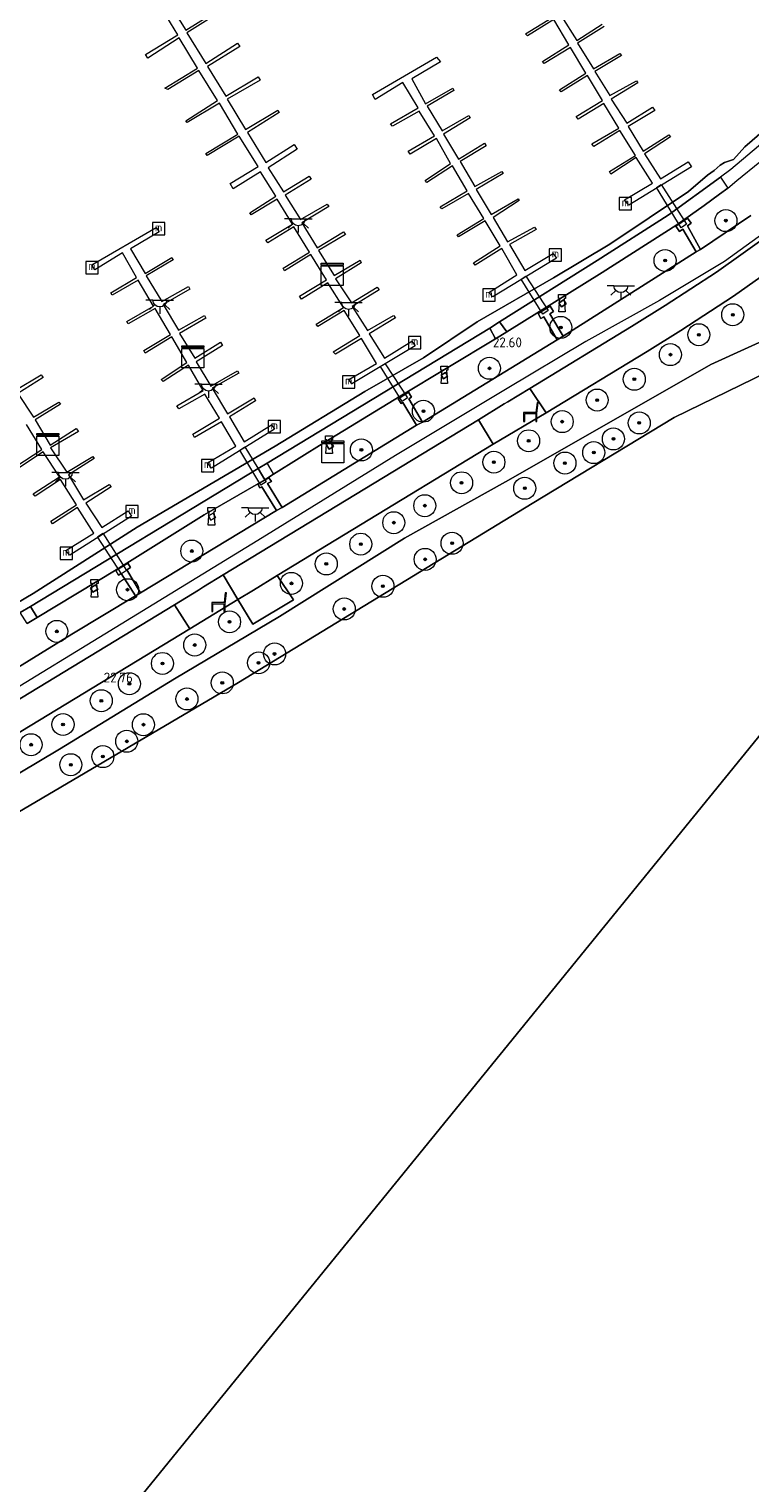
# Model space of a CAD drawing. Header units: metres. Extents: x 185049 to 189876, y 349292 to 352302.
# Tile 267 of 269: x 189435 to 189566, y 351612 to 351877. Entities that reach past the tile are written whole.
import ezdxf
from ezdxf.enums import TextEntityAlignment as Align

# ---------------------------------------------------------------- set-up
doc = ezdxf.new("R2010")
doc.units = ezdxf.units.M
for name, color, linetype, lineweight in [('B-WE-GR-BOOM-S', 90, 'Continuous', 25), ('B-WE-GR-GRAS-GV', 60, 'Continuous', 13), ('B-WE-GR-HAAG-G', 90, 'GR-HAAG1', 13), ('B-WE-GW-OPHOGING_KRUIN-G', 90, 'Continuous', 18), ('B-WE-GW-TALUD_KRUIN-G', 90, 'Continuous', 18), ('B-WE-GW-TALUD_TEEN-G', 90, 'Continuous', 18), ('B-WE-IE-MEUBILAIR_WATERWEGMEUBILAIR-S', 150, 'Continuous', 25), ('B-WE-IE-MEUBILAIR_WEGMEUBILAIR-S', 7, 'Continuous', 25), ('B-WE-IE-TERREINAFSCHEIDING_DOORGANG-G', 210, 'Continuous', 18), ('B-WE-IE-TERREINAFSCHEIDING_KUNSTMATIG_HEKWERK-G', 20, 'IE-TERREINAFSCHEIDING-KUNSTMATIG', 18), ('B-WE-KL-DATA-S', 90, 'Continuous', 25), ('B-WE-KL-ET_LS_OV_LICHTPUNT-S', 190, 'Continuous', 25), ('B-WE-KW-KUNSTWERK_BRUG-GV', 170, 'Continuous', 18), ('B-WE-KW-KUNSTWERK_STEIGER-GV', 170, 'Continuous', 18), ('B-WE-OB-BEKLEDING_STEEN-GV', 30, 'Continuous', 18), ('B-WE-OB-BEKLEDING_STORTSTEEN-GV', 30, 'Continuous', 18), ('B-WE-OB-OEVERVOORZIENING-G', 7, 'Continuous', 18), ('B-WE-OG-WATER_HAVEN-GV', 170, 'Continuous', 18), ('B-WE-OG-WATER_POEL-GV', 7, 'Continuous', 18), ('B-WE-OG-WEG_PARKEERSECTIE-GV', 7, 'Continuous', 18), ('B-WE-OG-WEG_TRAP-GV', 7, 'Continuous', 18), ('B-WE-VH-VERHARDING_ASFALT-GV', 252, 'Continuous', 18), ('B-WE-VH-VERHARDING_BETON-GV', 252, 'Continuous', 18), ('B-WE-VH-VERHARDING_TEGEL-GV', 252, 'Continuous', 18), ('X-XX-AL-HOOGTELABEL-S', 7, 'Continuous', 25)]:
    doc.layers.add(name, color=color, linetype=linetype, lineweight=lineweight)
doc.styles.add('NLCS-ISO', font='NLCS-ISO.ttf')
doc.styles.add('NLCS-ISO-ANNOTATIVE-T18', font='NLCS-ISO.ttf', dxfattribs={"height": 1.8})
doc.linetypes.add('GR-HAAG1', pattern='A,6,[176,NLCS.SHX,S=0.125,R=0,X=0,Y=0],-2', length=8)
doc.linetypes.add('IE-TERREINAFSCHEIDING-KUNSTMATIG', pattern='A,4,[82,NLCS.SHX,S=0.75,R=90,X=0,Y=0],4,-2', length=10)

# ---------------------------------------------------------------- blocks, each defined once
blk = doc.blocks.new('SAL-HOOGTELABEL-SO')
at = {"color": 0, "linetype": 'ByBlock', "lineweight": -2, "style": 'NLCS-ISO-ANNOTATIVE-T18'}
blk.add_attdef('HOOGTE', text='', height=1.8, dxfattribs=at).set_placement((2.79, 0), align=Align.RIGHT)
blk = doc.blocks.new('SIE-WEG_ZITBANK-SO')
at = {"color": 0, "linetype": 'ByBlock', "lineweight": 18}
blk.add_lwpolyline([(-0.91, -1.63), (-0.91, -0.2), (1.09, -0.2), (1.09, -1.63), (1.29, -1.63), (1.29, -0.21), (1.54, 1.78), (1.33, 1.78), (1.11, 0), (-1.11, 0), (-1.11, -1.63)], close=True, dxfattribs=at)
blk = doc.blocks.new('SGR-BOOM_01-SO')
at = {"linetype": 'ByBlock', "lineweight": 18}
h = blk.add_hatch(color=0, dxfattribs=at)
h.dxf.hatch_style = 1
edge = h.paths.add_edge_path()
edge.add_arc((0, 0), 0.25, 0, 360)
at = {"color": 0, "linetype": 'ByBlock', "lineweight": 18}
for radius in [2, 0.25]:
    blk.add_circle((0, 0), radius, dxfattribs=at)
blk = doc.blocks.new('SKL-DATA_KAST-SO')
at = {"color": 0, "linetype": 'ByBlock', "lineweight": 18}
for points in [[(-2, 2), (2, 2), (2, 1.68), (-2, 1.68)], [(-2, 1.52), (2, 1.52), (2, -2), (-2, -2)]]:
    blk.add_lwpolyline(points, close=True, dxfattribs=at)
blk = doc.blocks.new('SIE-WATER_BOLDER-SO')
at = {"color": 0, "linetype": 'ByBlock', "lineweight": 18}
blk.add_lwpolyline([(0.4, 0.87), (0.6, -1.59), (-0.6, -1.59), (-0.4, 0.87), (-0.65, 0.87), (-0.65, 1.59), (0.65, 1.59), (0.65, 0.87)], close=True, dxfattribs=at)
blk = doc.blocks.new('SIE-WATER_MEERPAAL-SO')
at = {"color": 0, "linetype": 'ByBlock', "lineweight": 18}
blk.add_lwpolyline([(-1.12, -1.12), (1.12, -1.12), (1.12, 1.12), (-1.12, 1.12)], close=True, dxfattribs=at)
at = {"color": 0, "linetype": 'ByBlock', "lineweight": 18, "style": 'NLCS-ISO'}
blk.add_text('m', height=1.5, dxfattribs=at).set_placement((0, 0.28), align=Align.MIDDLE_CENTER)
blk = doc.blocks.new('SKL-ET_OV_LICHTPUNT-SO')
at = {"color": 0, "linetype": 'ByBlock', "lineweight": 18}
for points in [[(-1.25, 0), (-2.5, 0)], [(1.25, 0), (2.5, 0)], [(-0.92, -0.85), (-1.83, -1.7)], [(0, -1.25), (0, -2.5)], [(0.92, -0.85), (1.83, -1.7)]]:
    blk.add_lwpolyline(points, dxfattribs=at)
blk.add_lwpolyline([(0, 0), (1.25, 0, -1), (-1.25, 0)], format="xyb", close=True, dxfattribs=at)

msp = doc.modelspace()

# ---------------------------------------------------------------- linework, layer by layer
at = {"layer": 'B-WE-GR-GRAS-GV'}
for points in [[(189434.777, 351768.525, 22.273), (189436.619, 351769.613, 22.273), (189450.949, 351778.268, 22.276), (189466.968, 351788.239, 22.276), (189477.969, 351794.646, 22.276), (189479.537, 351795.625, 22.276), (189488.873, 351801.472, 22.276), (189502.574, 351809.806, 22.276), (189519.891, 351820.254, 22.276), (189521.988, 351821.538, 22.276), (189539.269, 351832.311, 22.276), (189552.841, 351840.954, 22.276), (189557.823, 351844.481, 22.276), (189560.609, 351846.507, 22.384), (189562.114, 351847.649, 22.384), (189563.767, 351849.046, 22.384), (189572.142, 351855.771, 22.384)], [(189566.29, 351842.678, 22.528), (189557.171, 351836.49, 22.516), (189554.796, 351840.762, 22.451), (189555.478, 351841.267, 22.46), (189554.788, 351842.148, 22.406), (189552.642, 351840.691, 22.373), (189553.31, 351839.754, 22.382), (189553.963, 351840.17, 22.406), (189556.366, 351836.05, 22.513), (189532.189, 351820.697, 22.675), (189529.758, 351824.8, 22.451), (189530.435, 351825.229, 22.439), (189529.814, 351826.183, 22.427), (189527.671, 351824.87, 22.37), (189528.166, 351823.966, 22.499), (189528.698, 351824.258, 22.531), (189531.076, 351820.076, 22.681), (189506.603, 351805.082, 22.705), (189504.139, 351809.319, 22.496), (189504.63, 351809.615, 22.499), (189504.068, 351810.557, 22.436), (189502.188, 351809.362, 22.4), (189502.742, 351808.515, 22.505), (189503.038, 351808.699, 22.495), (189505.549, 351804.541, 22.705), (189481.143, 351789.607, 22.708), (189478.489, 351793.94, 22.481), (189479.182, 351794.299, 22.469), (189478.71, 351794.996, 22.418), (189476.728, 351793.816, 22.4), (189477.073, 351793.141, 22.469), (189477.445, 351793.354, 22.484), (189480.099, 351789.049, 22.708), (189455.402, 351774.083, 22.708), (189452.912, 351778.235, 22.499), (189453.57, 351778.656, 22.505), (189453.096, 351779.478, 22.427), (189450.891, 351778.137, 22.355), (189451.418, 351777.322, 22.472), (189451.86, 351777.61, 22.483), (189454.469, 351773.507, 22.708), (189442.931, 351766.563, 22.699), (189429.402, 351758.301, 22.693)], [(189430.576, 351746.988, 22.72), (189464.375, 351767.562, 22.831), (189473.095, 351772.862, 22.756), (189475.807, 351768.405, 22.745), (189483.212, 351772.79, 22.739), (189480.247, 351777.214, 22.767), (189493.987, 351785.575, 22.789), (189519.489, 351801.105, 22.789), (189529.103, 351806.796, 22.669), (189547.438, 351817.92, 22.648), (189553.589, 351821.774, 22.609), (189563.143, 351827.977, 22.591), (189575.55, 351836.803, 22.61)], [(189572.605, 351821.766, 22.458), (189559.02, 351815.6, 22.401), (189542.618, 351806.159, 22.442), (189521.719, 351794.24, 22.524), (189503.351, 351784.015, 22.524), (189480.662, 351769.766, 22.556), (189461.568, 351758.445, 22.556), (189440.676, 351745.66, 22.605), (189415.828, 351730.902, 22.613)], [(189415.828, 351730.902, 22.613), (189440.676, 351745.66, 22.605), (189461.568, 351758.445, 22.556), (189480.662, 351769.766, 22.556), (189503.351, 351784.015, 22.524), (189521.719, 351794.24, 22.524), (189542.618, 351806.159, 22.442), (189559.02, 351815.6, 22.401), (189572.605, 351821.766, 22.458)], [(189576.458, 351817.716, 20.83), (189552.362, 351805.966, 20.83), (189526.586, 351790.332, 20.83), (189473.191, 351757.795, 20.83), (189433.114, 351734.16, 20.83)]]:
    msp.add_polyline3d(points, dxfattribs=at)
for points in [[(189531.408, 351826.751, 22.483), (189531.887, 351826.036, 22.48), (189532.713, 351826.593, 22.48), (189532.244, 351827.343, 22.483)], [(189510.014, 351813.668, 22.42), (189510.421, 351813, 22.42), (189511.205, 351813.461, 22.417), (189510.832, 351814.148, 22.42)], [(189529.103, 351806.796, 22.669), (189519.489, 351801.105, 22.789), (189516.805, 351805.533, 22.798), (189521.501, 351808.408, 22.818), (189522.15, 351808.805, 22.815), (189526.11, 351811.23, 22.789)], [(189489.144, 351801.054, 22.417), (189489.654, 351800.186, 22.42), (189490.455, 351800.692, 22.42), (189489.94, 351801.561, 22.417)], [(189467.731, 351788.048, 22.417), (189468.175, 351787.272, 22.417), (189469.02, 351787.745, 22.417), (189468.587, 351788.538, 22.42)], [(189446.328, 351774.953, 22.417), (189446.747, 351774.177, 22.417), (189447.649, 351774.719, 22.417), (189447.217, 351775.511, 22.417)], [(189473.095, 351772.862, 22.756), (189464.375, 351767.562, 22.831), (189461.538, 351771.904, 22.831), (189465.903, 351774.583, 22.827), (189466.866, 351775.174, 22.827), (189470.393, 351777.339, 22.843)], [(189483.212, 351772.79, 22.739), (189475.807, 351768.405, 22.745), (189473.095, 351772.862, 22.756), (189475.897, 351774.567, 22.76), (189480.247, 351777.214, 22.767)]]:
    msp.add_polyline3d(points, close=True, dxfattribs=at)
at = {"layer": 'B-WE-GR-HAAG-G'}
for points in [[(189516.805, 351805.533, 22.798), (189519.489, 351801.105, 22.789), (189529.103, 351806.796, 22.669), (189526.11, 351811.23, 22.789)], [(189522.15, 351808.805, 22.815), (189526.11, 351811.23, 22.789)], [(189516.805, 351805.533, 22.798), (189521.501, 351808.408, 22.818)], [(189466.866, 351775.174, 22.827), (189470.393, 351777.339, 22.843)], [(189470.393, 351777.339, 22.843), (189473.095, 351772.862, 22.756)], [(189461.538, 351771.904, 22.831), (189465.903, 351774.583, 22.827)], [(189461.538, 351771.904, 22.831), (189464.375, 351767.562, 22.831), (189473.095, 351772.862, 22.756)]]:
    msp.add_polyline3d(points, dxfattribs=at)
at = {"layer": 'B-WE-GW-OPHOGING_KRUIN-G'}
msp.add_polyline3d([(189601.55, 351868.756, 22.832), (189585.429, 351853.019, 22.814), (189570.502, 351840.771, 22.808), (189561.536, 351834.31, 22.817), (189549.673, 351827.192, 22.817), (189536.325, 351819.747, 22.787), (189521.707, 351811.043, 22.769), (189501.712, 351799.036, 22.757), (189477.509, 351784.064, 22.748), (189451.889, 351768.411, 22.742), (189428.242, 351753.993, 22.727), (189402.2, 351738.758, 22.823), (189375.643, 351721.956, 22.775), (189346.207, 351703.788, 22.769), (189327.027, 351692.246, 22.82), (189299.672, 351675.829, 22.79), (189278.692, 351663.412, 22.757), (189267.486, 351656.399, 22.754), (189263.006, 351652.675, 22.691)], dxfattribs=at)
at = {"layer": 'B-WE-GW-TALUD_KRUIN-G'}
for points in [[(189521.988, 351821.538, 22.276), (189539.269, 351832.311, 22.276), (189552.841, 351840.954, 22.276), (189557.823, 351844.481, 22.276), (189560.609, 351846.507, 22.384), (189562.114, 351847.649, 22.384)], [(189347.063, 351689.719, 22.654), (189370.362, 351703.552, 22.687), (189384.013, 351711.92, 22.581), (189400.664, 351721.9, 22.572), (189415.828, 351730.902, 22.613), (189440.676, 351745.66, 22.605), (189461.568, 351758.445, 22.556), (189480.662, 351769.766, 22.556), (189503.351, 351784.015, 22.524), (189521.719, 351794.24, 22.524), (189542.618, 351806.159, 22.442), (189559.02, 351815.6, 22.401), (189572.605, 351821.766, 22.458), (189580.454, 351824.734, 22.426)], [(189479.537, 351795.625, 22.276), (189488.873, 351801.472, 22.276), (189502.574, 351809.806, 22.276), (189519.891, 351820.254, 22.276)], [(189436.619, 351769.613, 22.273), (189450.949, 351778.268, 22.276), (189466.968, 351788.239, 22.276), (189477.969, 351794.646, 22.276)]]:
    msp.add_polyline3d(points, dxfattribs=at)
at = {"layer": 'B-WE-GW-TALUD_TEEN-G'}
for points in [[(189520.616, 351823.337, 21.074), (189538.401, 351834.482, 20.994), (189551.288, 351842.7, 21.054), (189560.791, 351849.598, 21.034)], [(189478.409, 351797.635, 21.084), (189518.853, 351822.21, 21.114)], [(189435.375, 351771.586, 20.944), (189476.777, 351796.66, 21.074)]]:
    msp.add_polyline3d(points, dxfattribs=at)
at = {"layer": 'B-WE-IE-TERREINAFSCHEIDING_DOORGANG-G'}
msp.add_polyline3d([(189475.897, 351774.567, 22.76), (189473.095, 351772.862, 22.756)], dxfattribs=at)
at = {"layer": 'B-WE-IE-TERREINAFSCHEIDING_KUNSTMATIG_HEKWERK-G'}
for points in [[(189475.897, 351774.567, 22.76), (189480.247, 351777.214, 22.767)], [(189480.247, 351777.214, 22.767), (189483.212, 351772.79, 22.739)], [(189483.212, 351772.79, 22.739), (189475.807, 351768.405, 22.745), (189473.095, 351772.862, 22.756)]]:
    msp.add_polyline3d(points, dxfattribs=at)
at = {"layer": 'B-WE-KW-KUNSTWERK_BRUG-GV'}
for points in [[(189554.58, 351841.086, 22.628), (189553.625, 351840.438, 22.628), (189549.154, 351847.749, 21.638), (189549.989, 351848.301, 21.638)], [(189529.46, 351825.373, 22.697), (189528.516, 351824.712, 22.697), (189524.534, 351831.069, 21.572), (189525.393, 351831.61, 21.572)], [(189503.885, 351809.496, 22.751), (189502.926, 351808.848, 22.751), (189498.977, 351815.222, 21.533), (189499.851, 351815.727, 21.533)], [(189478.239, 351794.236, 22.646), (189477.247, 351793.65, 22.646), (189473.415, 351799.997, 21.518), (189474.349, 351800.626, 21.518)], [(189452.836, 351778.139, 22.61), (189451.917, 351777.532, 22.61), (189447.548, 351784.286, 21.542), (189448.561, 351784.902, 21.542)]]:
    msp.add_polyline3d(points, close=True, dxfattribs=at)
at = {"layer": 'B-WE-KW-KUNSTWERK_STEIGER-GV'}
for points in [[(189469.611, 351879.51, 21.487), (189463.821, 351875.862, 21.487), (189467.25, 351870.296, 21.487), (189473.018, 351873.97, 21.487), (189473.426, 351873.388, 21.487), (189467.556, 351869.748, 21.487), (189470.889, 351864.362, 21.487), (189476.765, 351867.868, 21.487), (189477.146, 351867.22, 21.487), (189471.164, 351863.819, 21.487), (189474.477, 351858.268, 21.487), (189480.33, 351861.813, 21.487), (189480.578, 351861.353, 21.487), (189474.822, 351857.755, 21.487), (189478.145, 351852.258, 21.487), (189483.331, 351855.564, 21.487), (189483.859, 351854.736, 21.487), (189478.574, 351851.348, 21.487), (189481.382, 351846.969, 21.487), (189486.016, 351849.798, 21.487), (189486.378, 351849.24, 21.487), (189481.661, 351846.34, 21.487), (189484.474, 351841.918, 21.487), (189489.302, 351844.721, 21.487), (189489.637, 351844.28, 21.487), (189484.72, 351841.319, 21.487), (189487.506, 351836.75, 21.487), (189492.249, 351839.679, 21.487), (189492.635, 351839.197, 21.487), (189487.737, 351836.272, 21.487), (189490.597, 351831.764, 21.487), (189495.305, 351834.514, 21.487), (189495.517, 351834.058, 21.487), (189490.844, 351831.117, 21.487), (189493.718, 351826.771, 21.487), (189498.372, 351829.661, 21.487), (189498.773, 351829.13, 21.487), (189493.875, 351826.139, 21.487), (189496.636, 351821.729, 21.487), (189501.386, 351824.512, 21.487), (189501.702, 351824.086, 21.487), (189496.931, 351821.145, 21.487), (189499.727, 351816.701, 21.487), (189504.67, 351819.846, 21.487), (189505.319, 351818.958, 21.487), (189493.8, 351812.043, 21.487), (189493.255, 351812.874, 21.487), (189498.259, 351815.788, 21.487), (189495.537, 351820.315, 21.487), (189490.807, 351817.433, 21.487), (189490.423, 351817.909, 21.487), (189495.261, 351820.857, 21.487), (189492.389, 351825.421, 21.487), (189487.621, 351822.493, 21.487), (189487.297, 351822.916, 21.487), (189492.281, 351825.937, 21.487), (189489.448, 351830.445, 21.487), (189484.651, 351827.463, 21.487), (189484.304, 351827.994, 21.487), (189489.174, 351830.95, 21.487), (189486.315, 351835.553, 21.487), (189481.575, 351832.57, 21.487), (189481.314, 351833.061, 21.487), (189486.09, 351835.965, 21.487), (189483.267, 351840.606, 21.487), (189478.527, 351837.713, 21.487), (189478.189, 351838.183, 21.487), (189483.033, 351841.083, 21.487), (189480.224, 351845.624, 21.487), (189475.521, 351842.787, 21.487), (189475.24, 351843.143, 21.487), (189479.962, 351846.14, 21.487), (189477.183, 351850.596, 21.487), (189472.254, 351847.51, 21.487), (189471.655, 351848.48, 21.487), (189476.769, 351851.545, 21.487), (189473.299, 351857.05, 21.487), (189467.481, 351853.55, 21.487), (189467.231, 351853.938, 21.487), (189473.046, 351857.46, 21.487), (189469.737, 351863.071, 21.487), (189463.88, 351859.576, 21.487), (189463.62, 351859.858, 21.487), (189469.368, 351863.554, 21.487), (189465.988, 351869.012, 21.487), (189460.363, 351865.581, 21.487), (189459.797, 351865.802, 21.487), (189465.751, 351869.403, 21.487), (189462.413, 351874.951, 21.487), (189456.712, 351871.252, 21.487), (189456.282, 351871.907, 21.487), (189462.177, 351875.464, 21.487), (189458.857, 351880.928, 21.487)], [(189460.226, 351881.711, 21.487), (189463.608, 351876.346, 21.487), (189469.397, 351879.894, 21.487)], [(189539.62, 351877.028, 21.487), (189534.82, 351873.954, 21.487), (189537.698, 351869.306, 21.487), (189542.48, 351872.121, 21.487), (189542.789, 351871.71, 21.487), (189537.953, 351868.819, 21.487), (189540.684, 351864.446, 21.487), (189545.491, 351867.153, 21.487), (189545.757, 351866.736, 21.487), (189540.912, 351863.767, 21.487), (189543.772, 351859.409, 21.487), (189548.438, 351862.355, 21.487), (189548.839, 351861.722, 21.487), (189543.991, 351858.853, 21.487), (189546.741, 351854.336, 21.487), (189551.382, 351857.323, 21.487), (189551.692, 351856.946, 21.487), (189546.99, 351853.88, 21.487), (189549.881, 351849.319, 21.487), (189554.887, 351852.384, 21.487), (189555.516, 351851.528, 21.487), (189544.104, 351844.55, 21.487), (189543.363, 351845.473, 21.487), (189548.443, 351848.518, 21.487), (189545.489, 351853.169, 21.487), (189540.849, 351850.189, 21.487), (189540.59, 351850.664, 21.487), (189545.352, 351853.561, 21.487), (189542.475, 351858.105, 21.487), (189537.743, 351855.199, 21.487), (189537.418, 351855.68, 21.487), (189542.3, 351858.535, 21.487), (189539.613, 351863.039, 21.487), (189534.906, 351860.18, 21.487), (189534.542, 351860.636, 21.487), (189539.315, 351863.532, 21.487), (189536.593, 351868.088, 21.487), (189531.856, 351865.122, 21.487), (189531.539, 351865.491, 21.487), (189536.31, 351868.526, 21.487), (189533.51, 351873.176, 21.487), (189528.718, 351870.261, 21.487), (189528.431, 351870.638, 21.487), (189533.244, 351873.657, 21.487), (189530.475, 351878.274, 21.487), (189525.7, 351875.298, 21.487), (189525.351, 351875.689, 21.487), (189530.173, 351878.627, 21.487)], [(189531.827, 351878.954, 21.487), (189534.671, 351874.469, 21.487), (189539.27, 351877.456, 21.487)], [(189432.667, 351810.884, 21.485), (189437.345, 351813.717, 21.487), (189437.67, 351813.218, 21.487), (189433.079, 351810.304, 21.485), (189435.926, 351806.034, 21.487), (189440.523, 351808.733, 21.487), (189440.843, 351808.364, 21.487), (189436.217, 351805.514, 21.485), (189438.991, 351800.934, 21.487), (189443.688, 351803.965, 21.487), (189444.141, 351803.388, 21.487), (189439.055, 351800.449, 21.487), (189442.031, 351796.023, 21.487), (189446.733, 351798.861, 21.487), (189446.997, 351798.466, 21.487), (189442.293, 351795.531, 21.487), (189445.007, 351790.955, 21.487), (189449.711, 351793.799, 21.487), (189450.049, 351793.333, 21.487), (189445.424, 351790.407, 21.487), (189448.372, 351785.935, 21.487), (189453.159, 351788.962, 21.487), (189453.729, 351787.989, 21.487), (189442.526, 351780.927, 21.487), (189441.805, 351781.755, 21.487), (189446.892, 351784.905, 21.487), (189443.942, 351789.618, 21.487), (189439.392, 351786.636, 21.487), (189439.089, 351787.077, 21.487), (189443.78, 351790.062, 21.487), (189440.863, 351794.661, 21.487), (189436.224, 351791.656, 21.487), (189435.89, 351792.103, 21.487), (189440.685, 351795.142, 21.487), (189437.69, 351799.703, 21.487), (189433.046, 351796.623, 21.487)], [(189432.725, 351797.03, 21.487), (189437.478, 351800.139, 21.487), (189434.688, 351804.646, 21.487)]]:
    msp.add_polyline3d(points, dxfattribs=at)
for points in [[(189504.703, 351867.521, 21.487), (189507.207, 351862.947, 21.487), (189512.117, 351865.779, 21.487), (189512.333, 351865.397, 21.487), (189507.492, 351862.503, 21.487), (189510.203, 351858.036, 21.487), (189515.048, 351860.81, 21.487), (189515.314, 351860.376, 21.487), (189510.441, 351857.418, 21.487), (189513.182, 351852.92, 21.487), (189517.903, 351855.793, 21.487), (189518.208, 351855.327, 21.487), (189513.462, 351852.443, 21.487), (189516.144, 351847.924, 21.487), (189521.065, 351850.661, 21.487), (189521.303, 351850.258, 21.487), (189516.377, 351847.4, 21.487), (189519.133, 351842.84, 21.487), (189524.044, 351845.703, 21.487), (189524.216, 351845.37, 21.487), (189519.498, 351842.295, 21.487), (189522.077, 351837.877, 21.487), (189526.966, 351840.508, 21.487), (189527.286, 351840.124, 21.487), (189522.414, 351837.414, 21.487), (189525.251, 351832.663, 21.487), (189530.367, 351835.77, 21.487), (189530.979, 351834.894, 21.487), (189519.411, 351827.892, 21.487), (189518.687, 351828.665, 21.487), (189523.804, 351831.848, 21.487), (189521.032, 351836.647, 21.487), (189516.18, 351833.659, 21.487), (189515.891, 351834.071, 21.487), (189520.72, 351837.135, 21.487), (189518.014, 351841.683, 21.487), (189513.192, 351838.778, 21.487), (189512.947, 351839.149, 21.487), (189517.765, 351842.086, 21.487), (189514.984, 351846.657, 21.487), (189510.124, 351843.876, 21.487), (189509.861, 351844.226, 21.487), (189514.744, 351847.139, 21.487), (189512.065, 351851.656, 21.487), (189507.401, 351848.64, 21.487), (189507.107, 351848.994, 21.487), (189511.742, 351852.12, 21.487), (189509.161, 351856.661, 21.487), (189504.393, 351853.808, 21.487), (189504.017, 351854.354, 21.487), (189508.806, 351857.111, 21.487), (189506.045, 351861.616, 21.487), (189501.187, 351858.909, 21.487), (189500.83, 351859.342, 21.487), (189505.827, 351862.238, 21.487), (189503.076, 351866.802, 21.487), (189498.059, 351863.731, 21.487), (189497.558, 351864.637, 21.487), (189509.172, 351871.439, 21.487), (189509.874, 351870.553, 21.487)], [(189453.593, 351836.571, 21.487), (189456.208, 351832.134, 21.487), (189461.057, 351835.002, 21.487), (189461.323, 351834.624, 21.487), (189456.427, 351831.663, 21.485), (189459.241, 351826.997, 21.487), (189464.093, 351829.729, 21.487), (189464.357, 351829.296, 21.487), (189459.478, 351826.477, 21.487), (189462.263, 351821.796, 21.487), (189467.04, 351824.485, 21.487), (189467.29, 351823.97, 21.487), (189462.472, 351821.225, 21.487), (189465.231, 351816.742, 21.487), (189469.895, 351819.64, 21.487), (189470.288, 351819.049, 21.487), (189465.482, 351816.079, 21.487), (189468.151, 351811.628, 21.487), (189473.028, 351814.418, 21.487), (189473.286, 351813.979, 21.487), (189468.414, 351811.249, 21.487), (189471.211, 351806.591, 21.485), (189476.053, 351809.49, 21.487), (189476.302, 351809.002, 21.487), (189471.542, 351806.055, 21.487), (189474.239, 351801.539, 21.487), (189479.21, 351804.583, 21.487), (189479.741, 351803.826, 21.487), (189468.276, 351796.753, 21.487), (189467.56, 351797.702, 21.485), (189472.715, 351800.715, 21.487), (189470.116, 351805.146, 21.485), (189465.173, 351802.327, 21.487), (189464.899, 351802.898, 21.487), (189469.765, 351805.799, 21.487), (189467.069, 351810.182, 21.485), (189462.356, 351807.521, 21.487), (189462.019, 351808.08, 21.487), (189466.767, 351810.829, 21.487), (189464.116, 351815.46, 21.487), (189459.524, 351812.487, 21.487), (189459.138, 351812.853, 21.487), (189463.787, 351815.916, 21.487), (189461.083, 351820.583, 21.487), (189456.245, 351817.655, 21.487), (189456.008, 351818.105, 21.487), (189460.857, 351821.036, 21.487), (189458.027, 351825.762, 21.487), (189453.153, 351822.985, 21.487), (189452.891, 351823.368, 21.487), (189457.773, 351826.161, 21.487), (189454.955, 351830.915, 21.487), (189450.242, 351828.199, 21.487), (189449.989, 351828.578, 21.487), (189454.663, 351831.405, 21.485), (189452.098, 351835.842, 21.487), (189447.108, 351832.807, 21.487), (189446.567, 351833.703, 21.487), (189458.23, 351840.489, 21.487), (189458.77, 351839.7, 21.487)]]:
    msp.add_polyline3d(points, close=True, dxfattribs=at)
at = {"layer": 'B-WE-OB-BEKLEDING_STEEN-GV'}
for points in [[(189539.269, 351832.311, 22.276), (189521.988, 351821.538, 22.276), (189520.616, 351823.337, 21.074), (189538.401, 351834.482, 20.994), (189551.288, 351842.7, 21.054), (189560.791, 351849.598, 21.034), (189562.114, 351847.649, 22.384), (189560.609, 351846.507, 22.384), (189557.823, 351844.481, 22.276), (189552.841, 351840.954, 22.276)], [(189488.873, 351801.472, 22.276), (189479.537, 351795.625, 22.276), (189478.409, 351797.635, 21.084), (189518.853, 351822.21, 21.114), (189519.891, 351820.254, 22.276), (189502.574, 351809.806, 22.276)], [(189450.949, 351778.268, 22.276), (189436.619, 351769.613, 22.273), (189435.375, 351771.586, 20.944), (189476.777, 351796.66, 21.074), (189477.969, 351794.646, 22.276), (189466.968, 351788.239, 22.276)]]:
    msp.add_polyline3d(points, close=True, dxfattribs=at)
at = {"layer": 'B-WE-OB-BEKLEDING_STORTSTEEN-GV'}
for points in [[(189576.176, 351862.41, 21.074), (189562.674, 351851.019, 21.044), (189560.791, 351849.598, 21.034), (189551.288, 351842.7, 21.054), (189538.401, 351834.482, 20.994), (189520.616, 351823.337, 21.074), (189518.853, 351822.21, 21.114), (189478.409, 351797.635, 21.084), (189476.777, 351796.66, 21.074), (189435.375, 351771.586, 20.944), (189433.536, 351770.524, 20.984)], [(189413.137, 351760.496, 20.83), (189435.879, 351773.974, 20.83), (189454.783, 351786.045, 20.83), (189479.876, 351800.758, 20.83), (189496.151, 351810.68, 20.83), (189506.801, 351816.768, 20.83), (189516.587, 351823.327, 20.83), (189530.442, 351831.34, 20.83), (189540.668, 351837.417, 20.83), (189555, 351847.025, 20.83), (189558.452, 351849.958, 20.83), (189559.607, 351850.841, 20.83), (189560.695, 351851.784, 20.83), (189561.526, 351852.297, 20.83), (189563.123, 351852.817, 20.83), (189565.182, 351855.129, 20.83), (189573.27, 351862.078, 20.83)]]:
    msp.add_polyline3d(points, dxfattribs=at)
at = {"layer": 'B-WE-OB-OEVERVOORZIENING-G'}
msp.add_polyline3d([(189573.27, 351862.078, 20.83), (189565.182, 351855.129, 20.83), (189563.123, 351852.817, 20.83), (189561.526, 351852.297, 20.83), (189560.695, 351851.784, 20.83), (189559.607, 351850.841, 20.83), (189558.452, 351849.958, 20.83), (189555, 351847.025, 20.83), (189540.668, 351837.417, 20.83), (189530.442, 351831.34, 20.83), (189516.587, 351823.327, 20.83), (189506.801, 351816.768, 20.83), (189496.151, 351810.68, 20.83), (189479.876, 351800.758, 20.83), (189454.783, 351786.045, 20.83), (189435.879, 351773.974, 20.83), (189413.137, 351760.496, 20.83)], dxfattribs=at)
at = {"layer": 'B-WE-OG-WATER_HAVEN-GV'}
msp.add_polyline3d([(189573.27, 351862.078, 20.83), (189565.182, 351855.129, 20.83), (189563.123, 351852.817, 20.83), (189561.526, 351852.297, 20.83), (189560.695, 351851.784, 20.83), (189559.607, 351850.841, 20.83), (189558.452, 351849.958, 20.83), (189555, 351847.025, 20.83), (189540.668, 351837.417, 20.83), (189530.442, 351831.34, 20.83), (189516.587, 351823.327, 20.83), (189506.801, 351816.768, 20.83), (189496.151, 351810.68, 20.83), (189479.876, 351800.758, 20.83), (189454.783, 351786.045, 20.83), (189435.879, 351773.974, 20.83), (189413.137, 351760.496, 20.83)], dxfattribs=at)
at = {"layer": 'B-WE-OG-WATER_POEL-GV'}
msp.add_polyline3d([(189486.379, 351647.944, 20.794), (189406.862, 351550.205, 20.794), (189280.801, 351641.74, 20.835), (189282.973, 351643.074, 20.835), (189307.007, 351658.035, 20.835), (189313.986, 351663.435, 20.83), (189347.572, 351684.558, 20.83), (189392.012, 351709.454, 20.83), (189433.114, 351734.16, 20.83), (189473.191, 351757.795, 20.83), (189526.586, 351790.332, 20.83), (189552.362, 351805.966, 20.83), (189576.458, 351817.716, 20.83), (189586.331, 351822.939, 20.83), (189596.392, 351830.749, 20.83), (189611.508, 351843.825, 20.83), (189620.822, 351853.544, 20.83), (189639.713, 351829.889, 20.937), (189571.181, 351752.202, 20.793)], close=True, dxfattribs=at)
msp.add_polyline3d([(189406.862, 351550.205, 20.794), (189486.379, 351647.944, 20.794), (189571.181, 351752.202, 20.793), (189741.611, 351613.995, 20.849), (189736.256, 351594.409, 20.849)], dxfattribs=at)
at = {"layer": 'B-WE-OG-WEG_PARKEERSECTIE-GV'}
for points in [[(189547.438, 351817.92, 22.648), (189529.103, 351806.796, 22.669), (189526.11, 351811.23, 22.789), (189544.638, 351822.482, 22.648), (189550.71, 351826.287, 22.609), (189560.04, 351832.339, 22.591), (189575.441, 351843.296, 22.615), (189586.223, 351852.43, 22.633), (189599.058, 351864.343, 22.633), (189606.133, 351871.934, 22.732), (189609.528, 351867.686, 22.732), (189602.836, 351860.546, 22.633), (189589.776, 351848.424, 22.633), (189580.577, 351840.631, 22.618), (189578.107, 351838.75, 22.614), (189577.291, 351838.129, 22.613), (189575.55, 351836.803, 22.61), (189563.143, 351827.977, 22.591), (189553.589, 351821.774, 22.609)], [(189475.897, 351774.567, 22.76), (189473.095, 351772.862, 22.756), (189470.393, 351777.339, 22.843), (189516.805, 351805.533, 22.798), (189519.489, 351801.105, 22.789), (189493.987, 351785.575, 22.789), (189480.247, 351777.214, 22.767)], [(189387.714, 351720.907, 22.726), (189384.977, 351719.279, 22.741), (189383.857, 351721.182, 22.759), (189385.915, 351722.405, 22.763), (189384.297, 351724.924, 22.834), (189461.538, 351771.904, 22.831), (189464.375, 351767.562, 22.831), (189430.576, 351746.988, 22.72), (189426.108, 351744.253, 22.72), (189421.87, 351741.658, 22.72), (189411.739, 351735.455, 22.72)]]:
    msp.add_polyline3d(points, close=True, dxfattribs=at)
at = {"layer": 'B-WE-OG-WEG_TRAP-GV'}
for points in [[(189521.988, 351821.538, 22.276), (189519.891, 351820.254, 22.276), (189518.853, 351822.21, 21.114), (189520.616, 351823.337, 21.074)], [(189479.537, 351795.625, 22.276), (189477.969, 351794.646, 22.276), (189476.777, 351796.66, 21.074), (189478.409, 351797.635, 21.084)], [(189436.619, 351769.613, 22.273), (189434.777, 351768.525, 22.273), (189433.536, 351770.524, 20.984), (189435.375, 351771.586, 20.944)]]:
    msp.add_polyline3d(points, close=True, dxfattribs=at)
at = {"layer": 'B-WE-VH-VERHARDING_ASFALT-GV'}
for points in [[(189575.441, 351843.296, 22.615), (189560.04, 351832.339, 22.591), (189550.71, 351826.287, 22.609), (189544.638, 351822.482, 22.648), (189526.11, 351811.23, 22.789), (189522.15, 351808.805, 22.815), (189521.501, 351808.408, 22.818), (189516.805, 351805.533, 22.798), (189470.393, 351777.339, 22.843), (189466.866, 351775.174, 22.827), (189465.903, 351774.583, 22.827), (189461.538, 351771.904, 22.831), (189384.297, 351724.924, 22.834)], [(189429.402, 351758.301, 22.693), (189442.931, 351766.563, 22.699), (189454.469, 351773.507, 22.708), (189455.402, 351774.083, 22.708), (189480.099, 351789.049, 22.708), (189481.143, 351789.607, 22.708), (189505.549, 351804.541, 22.705), (189506.603, 351805.082, 22.705), (189531.076, 351820.076, 22.681), (189532.189, 351820.697, 22.675), (189556.366, 351836.05, 22.513), (189557.171, 351836.49, 22.516), (189566.29, 351842.678, 22.528)]]:
    msp.add_polyline3d(points, dxfattribs=at)
at = {"layer": 'B-WE-VH-VERHARDING_BETON-GV'}
for points in [[(189532.713, 351826.593, 22.48), (189531.887, 351826.036, 22.48), (189531.408, 351826.751, 22.483), (189532.244, 351827.343, 22.483)], [(189511.205, 351813.461, 22.417), (189510.421, 351813, 22.42), (189510.014, 351813.668, 22.42), (189510.832, 351814.148, 22.42)], [(189490.455, 351800.692, 22.42), (189489.654, 351800.186, 22.42), (189489.144, 351801.054, 22.417), (189489.94, 351801.561, 22.417)], [(189469.02, 351787.745, 22.417), (189468.175, 351787.272, 22.417), (189467.731, 351788.048, 22.417), (189468.587, 351788.538, 22.42)], [(189447.649, 351774.719, 22.417), (189446.747, 351774.177, 22.417), (189446.328, 351774.953, 22.417), (189447.217, 351775.511, 22.417)]]:
    msp.add_polyline3d(points, close=True, dxfattribs=at)
at = {"layer": 'B-WE-VH-VERHARDING_TEGEL-GV'}
for points in [[(189554.796, 351840.762, 22.451), (189557.171, 351836.49, 22.516), (189556.366, 351836.05, 22.513), (189553.963, 351840.17, 22.406), (189553.31, 351839.754, 22.382), (189552.642, 351840.691, 22.373), (189554.788, 351842.148, 22.406), (189555.478, 351841.267, 22.46)], [(189529.758, 351824.8, 22.451), (189532.189, 351820.697, 22.675), (189531.076, 351820.076, 22.681), (189528.698, 351824.258, 22.531), (189528.166, 351823.966, 22.499), (189527.671, 351824.87, 22.37), (189529.814, 351826.183, 22.427), (189530.435, 351825.229, 22.439)], [(189504.139, 351809.319, 22.496), (189506.603, 351805.082, 22.705), (189505.549, 351804.541, 22.705), (189503.038, 351808.699, 22.495), (189502.742, 351808.515, 22.505), (189502.188, 351809.362, 22.4), (189504.068, 351810.557, 22.436), (189504.63, 351809.615, 22.499)], [(189478.489, 351793.94, 22.481), (189481.143, 351789.607, 22.708), (189480.099, 351789.049, 22.708), (189477.445, 351793.354, 22.484), (189477.073, 351793.141, 22.469), (189476.728, 351793.816, 22.4), (189478.71, 351794.996, 22.418), (189479.182, 351794.299, 22.469)], [(189452.912, 351778.235, 22.499), (189455.402, 351774.083, 22.708), (189454.469, 351773.507, 22.708), (189451.86, 351777.61, 22.483), (189451.418, 351777.322, 22.472), (189450.891, 351778.137, 22.355), (189453.096, 351779.478, 22.427), (189453.57, 351778.656, 22.505)]]:
    msp.add_polyline3d(points, close=True, dxfattribs=at)

# ---------------------------------------------------------------- block references
at = {"layer": 'B-WE-GR-BOOM-S'}
for p in [(189561.764, 351841.723, 22.577), (189550.71, 351834.482, 22.577), (189563.008, 351824.615, 22.601), (189531.764, 351822.313, 22.624), (189556.848, 351820.989, 22.581), (189551.683, 351817.367, 22.591), (189518.789, 351814.884, 22.685), (189545.124, 351812.894, 22.571), (189538.372, 351809.117, 22.511), (189506.794, 351807.088, 22.645), (189532.021, 351805.193, 22.501), (189546.018, 351804.954, 21.419), (189541.322, 351802.055, 21.39), (189495.524, 351800.058, 22.62), (189525.921, 351801.714, 22.541), (189537.752, 351799.572, 21.333), (189519.603, 351797.827, 22.576), (189532.514, 351797.656, 21.486), (189513.736, 351794.081, 22.576), (189525.212, 351793.086, 21.476), (189507.048, 351789.919, 22.566), (189501.416, 351786.83, 22.646), (189464.707, 351781.679, 22.6), (189495.419, 351782.932, 22.661), (189512.014, 351783.097, 20.901), (189489.15, 351779.334, 22.656), (189507.111, 351780.167, 20.967), (189482.806, 351775.801, 22.646), (189453.046, 351774.655, 22.655), (189499.443, 351775.282, 20.934), (189492.418, 351771.145, 20.934), (189471.568, 351768.809, 22.696), (189440.182, 351767.078, 22.635), (189465.238, 351764.602, 22.691), (189479.756, 351762.973, 20.951), (189459.378, 351761.247, 22.671), (189476.85, 351761.358, 20.934), (189453.365, 351757.561, 22.656), (189470.253, 351757.718, 20.967), (189448.266, 351754.477, 22.691), (189463.836, 351754.79, 21.131), (189441.305, 351750.152, 22.661), (189455.919, 351750.12, 21.016), (189452.885, 351747.097, 20.951), (189435.504, 351746.482, 22.641), (189448.552, 351744.326, 20.951), (189442.725, 351742.84, 21.23)]:
    msp.add_blockref('SGR-BOOM_01-SO', p, dxfattribs=at)
at = {"layer": 'B-WE-IE-MEUBILAIR_WATERWEGMEUBILAIR-S'}
for name, p in [('SIE-WATER_MEERPAAL-SO', (189543.495, 351844.787, 25.835)), ('SIE-WATER_MEERPAAL-SO', (189458.673, 351840.249, 23.549)), ('SIE-WATER_MEERPAAL-SO', (189530.777, 351835.492, 25.946)), ('SIE-WATER_MEERPAAL-SO', (189446.545, 351833.195, 23.549)), ('SIE-WATER_MEERPAAL-SO', (189518.71, 351828.192, 25.946)), ('SIE-WATER_BOLDER-SO', (189531.986, 351826.712, 22.48)), ('SIE-WATER_MEERPAAL-SO', (189505.207, 351819.555, 25.946)), ('SIE-WATER_BOLDER-SO', (189510.602, 351813.704, 22.48)), ('SIE-WATER_MEERPAAL-SO', (189493.218, 351812.396, 25.946)), ('SIE-WATER_MEERPAAL-SO', (189479.695, 351804.268, 25.826)), ('SIE-WATER_BOLDER-SO', (189489.657, 351801.011, 22.48)), ('SIE-WATER_MEERPAAL-SO', (189467.571, 351797.197, 25.826)), ('SIE-WATER_MEERPAAL-SO', (189453.821, 351788.862, 25.826)), ('SIE-WATER_BOLDER-SO', (189468.295, 351787.992, 22.48)), ('SIE-WATER_MEERPAAL-SO', (189441.896, 351781.286, 25.826)), ('SIE-WATER_BOLDER-SO', (189447.016, 351774.898, 22.48))]:
    msp.add_blockref(name, p, dxfattribs=at)
at = {"layer": 'B-WE-IE-MEUBILAIR_WEGMEUBILAIR-S'}
for p in [(189526.117, 351806.876, 22.789), (189469.464, 351772.312, 22.84)]:
    msp.add_blockref('SIE-WEG_ZITBANK-SO', p, dxfattribs=at)
at = {"layer": 'B-WE-KL-DATA-S'}
for p in [(189490.203, 351831.963, 21.557), (189464.903, 351816.957, 21.539), (189438.545, 351801.059, 21.521), (189490.341, 351799.684, 22.492)]:
    msp.add_blockref('SKL-DATA_KAST-SO', p, dxfattribs=at)
at = {"layer": 'B-WE-KL-ET_LS_OV_LICHTPUNT-S'}
for p in [(189484.064, 351842.044, 21.536), (189542.676, 351829.888, 22.651), (189458.878, 351827.278, 21.596), (189493.198, 351826.831, 21.548), (189467.75, 351812.01, 21.587), (189441.746, 351795.965, 21.485), (189476.217, 351789.547, 22.672)]:
    msp.add_blockref('SKL-ET_OV_LICHTPUNT-SO', p, dxfattribs=at)
at = {"layer": 'X-XX-AL-HOOGTELABEL-S'}
for p, values in [((189521.908, 351818.697, 22.604), {'HOOGTE': '22.60'}), ((189451.208, 351757.791, 22.757), {'HOOGTE': '22.76'})]:
    msp.add_blockref('SAL-HOOGTELABEL-SO', p, dxfattribs=at).add_auto_attribs(values)

doc.saveas('drawing.dxf')
